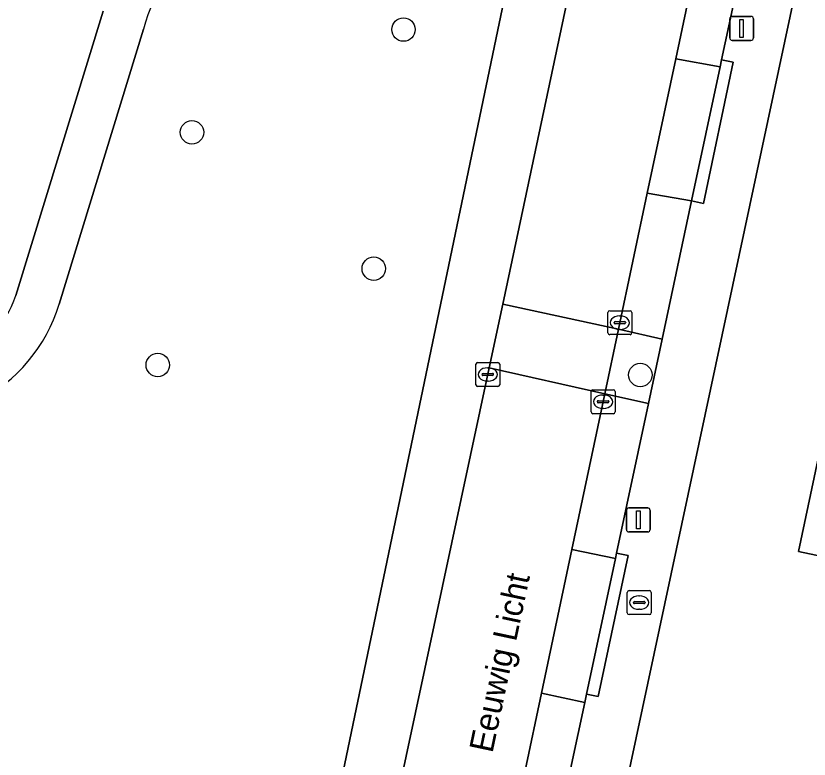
# Model space of a CAD drawing. Extents: x 160455 to 162082, y 388339 to 389736.
# Drawn here: x 161575.48 to 161608.61, y 388508.09 to 388539.14 of the extents above; entities that cross this region are included whole.
import ezdxf

# ---------------------------------------------------------------- set-up
doc = ezdxf.new("R2010")
doc.units = 0
for name, color, linetype in [('IMGEO_Boom', 7, 'Continuous'), ('IMGEO_Brandkraan', 7, 'Continuous'), ('IMGEO_Erf', 7, 'Continuous'), ('IMGEO_Groenvoorziening', 7, 'Continuous'), ('IMGEO_Kolk', 7, 'Continuous'), ('IMGEO_Lichtmast', 7, 'Continuous'), ('IMGEO_Openbare_ruimte_label', 7, 'Continuous'), ('IMGEO_Pand', 7, 'Continuous'), ('IMGEO_Parkeervlak_open', 7, 'Continuous'), ('IMGEO_Rijbaan_lokaal_open', 7, 'Continuous'), ('IMGEO_Voetpad_halfverhard', 7, 'Continuous'), ('IMGEO_Voetpad_open', 7, 'Continuous')]:
    doc.layers.add(name, color=color, linetype=linetype)

msp = doc.modelspace()

# ---------------------------------------------------------------- linework, layer by layer
at = {"layer": 'IMGEO_Boom'}
for centre in [(161591.67, 388538.565), (161582.838, 388534.273), (161590.428, 388528.579), (161581.41, 388524.554), (161601.558, 388524.139)]:
    msp.add_circle(centre, 0.489, dxfattribs=at)
at = {"layer": 'IMGEO_Brandkraan'}
for p, q in [((161601.012, 388514.205), (161601.012, 388515.057)), ((161601.087, 388515.131), (161601.939, 388515.131)), ((161602.013, 388515.057), (161602.013, 388514.205)), ((161601.314, 388514.674), (161601.712, 388514.674)), ((161601.5, 388514.911), (161601.525, 388514.911)), ((161601.271, 388514.625), (161601.271, 388514.637)), ((161601.709, 388514.588), (161601.311, 388514.588)), ((161601.523, 388514.351), (161601.498, 388514.351)), ((161601.755, 388514.637), (161601.755, 388514.625)), ((161601.939, 388514.131), (161601.087, 388514.131))]:
    msp.add_line(p, q, dxfattribs=at)
for points in [[(161601.012, 388514.205), (161601.012, 388515.057)], [(161601.087, 388515.131), (161601.939, 388515.131)], [(161602.013, 388515.057), (161602.013, 388514.205)], [(161601.939, 388514.131), (161601.087, 388514.131)]]:
    msp.add_lwpolyline(points, dxfattribs=at)
for centre, radius, start, end in [((161601.089, 388515.055), 0.0765, 91.552, 178.448), ((161601.089, 388515.055), 0.0765, 91.552, 178.448), ((161601.937, 388515.055), 0.0765, 1.552, 88.448), ((161601.937, 388515.055), 0.0765, 1.552, 88.448), ((161601.311, 388514.634), 0.0403, 85.8775, 175.7526), ((161601.716, 388514.636), 0.0386, 1.7309, 96.639), ((161601.308, 388514.624), 0.0366, 178.938, 274.7102), ((161601.712, 388514.631), 0.043, 264.8664, 352.4533), ((161601.089, 388514.207), 0.0765, 181.552, 268.448), ((161601.089, 388514.207), 0.0765, 181.552, 268.448), ((161601.937, 388514.207), 0.0765, 271.552, 358.448), ((161601.937, 388514.207), 0.0765, 271.552, 358.448)]:
    msp.add_arc(centre, radius, start, end, dxfattribs=at)
for centre, major_axis, ratio, start_param, end_param in [((161601.499, 388514.631), (-0.387, 0.002), 0.722429, 4.712389, 7.853982), ((161601.524, 388514.631), (-0.39, 0.002), 0.717154, 1.570796, 4.712389)]:
    msp.add_ellipse(centre, major_axis=major_axis, ratio=ratio, start_param=start_param, end_param=end_param, dxfattribs=at)
at = {"layer": 'IMGEO_Erf'}
for points in [[(161608.52, 388542.466), (161599.746, 388501.281), (161599.436, 388500)], [(161611.583, 388516.035), (161608.159, 388516.763), (161609.381, 388522.487)]]:
    msp.add_lwpolyline(points, dxfattribs=at)
at = {"layer": 'IMGEO_Groenvoorziening'}
for points in [[(161588.131, 388502.707), (161596.212, 388541.437)], [(161575.485, 388527.462), (161579.128, 388539.339)], [(161580.811, 388538.581), (161577.289, 388527.094)]]:
    msp.add_lwpolyline(points, dxfattribs=at)
for centre, radius, start, end in [((161587.565, 388536.844), 6.974, 125.04, 165.5801), ((161570.806, 388529.08), 4.95, 295.3772, 340.9262), ((161570.834, 388529.055), 6.747, 296.71, 343.1047)]:
    msp.add_arc(centre, radius, start, end, dxfattribs=at)
at = {"layer": 'IMGEO_Kolk'}
for p, q in [((161600.204, 388525.896), (161600.204, 388526.748)), ((161600.279, 388526.822), (161601.131, 388526.822)), ((161600.692, 388526.602), (161600.717, 388526.602)), ((161601.205, 388526.748), (161601.205, 388525.896)), ((161600.463, 388526.316), (161600.463, 388526.328)), ((161600.901, 388526.279), (161600.503, 388526.279)), ((161600.506, 388526.365), (161600.904, 388526.365)), ((161600.947, 388526.328), (161600.947, 388526.316)), ((161600.715, 388526.042), (161600.69, 388526.042)), ((161601.131, 388525.822), (161600.279, 388525.822)), ((161594.764, 388524.659), (161595.616, 388524.659)), ((161594.689, 388523.733), (161594.689, 388524.585)), ((161595.177, 388524.439), (161595.202, 388524.439)), ((161595.69, 388524.585), (161595.69, 388523.733)), ((161594.948, 388524.153), (161594.948, 388524.165)), ((161595.386, 388524.116), (161594.988, 388524.116)), ((161594.991, 388524.202), (161595.389, 388524.202)), ((161595.432, 388524.165), (161595.432, 388524.153)), ((161595.616, 388523.659), (161594.764, 388523.659)), ((161595.2, 388523.879), (161595.175, 388523.879)), ((161599.505, 388522.596), (161599.505, 388523.448)), ((161599.58, 388523.522), (161600.432, 388523.522)), ((161599.993, 388523.302), (161600.018, 388523.302)), ((161600.506, 388523.448), (161600.506, 388522.596)), ((161599.764, 388523.016), (161599.764, 388523.028)), ((161600.202, 388522.979), (161599.804, 388522.979)), ((161599.807, 388523.065), (161600.205, 388523.065)), ((161600.248, 388523.028), (161600.248, 388523.016)), ((161600.016, 388522.742), (161599.991, 388522.742)), ((161600.432, 388522.522), (161599.58, 388522.522))]:
    msp.add_line(p, q, dxfattribs=at)
for points in [[(161600.204, 388525.896), (161600.204, 388526.748)], [(161600.279, 388526.822), (161601.131, 388526.822)], [(161601.205, 388526.748), (161601.205, 388525.896)], [(161601.131, 388525.822), (161600.279, 388525.822)], [(161594.764, 388524.659), (161595.616, 388524.659)], [(161594.689, 388523.733), (161594.689, 388524.585)], [(161595.69, 388524.585), (161595.69, 388523.733)], [(161595.616, 388523.659), (161594.764, 388523.659)], [(161599.505, 388522.596), (161599.505, 388523.448)], [(161599.58, 388523.522), (161600.432, 388523.522)], [(161600.506, 388523.448), (161600.506, 388522.596)], [(161600.432, 388522.522), (161599.58, 388522.522)]]:
    msp.add_lwpolyline(points, dxfattribs=at)
for centre, radius, start, end in [((161600.281, 388526.746), 0.0765, 91.552, 178.448), ((161600.281, 388526.746), 0.0765, 91.552, 178.448), ((161601.129, 388526.746), 0.0765, 1.552, 88.448), ((161601.129, 388526.746), 0.0765, 1.552, 88.448), ((161600.503, 388526.325), 0.0403, 85.8775, 175.7526), ((161600.5, 388526.315), 0.0366, 178.938, 274.7102), ((161600.904, 388526.322), 0.043, 264.8664, 352.4533), ((161600.908, 388526.327), 0.0386, 1.7309, 96.639), ((161600.281, 388525.898), 0.0765, 181.552, 268.448), ((161600.281, 388525.898), 0.0765, 181.552, 268.448), ((161601.129, 388525.898), 0.0765, 271.552, 358.448), ((161601.129, 388525.898), 0.0765, 271.552, 358.448), ((161594.766, 388524.583), 0.0765, 91.552, 178.448), ((161594.766, 388524.583), 0.0765, 91.552, 178.448), ((161595.614, 388524.583), 0.0765, 1.552, 88.448), ((161595.614, 388524.583), 0.0765, 1.552, 88.448), ((161594.988, 388524.162), 0.0403, 85.8775, 175.7526), ((161594.985, 388524.152), 0.0366, 178.938, 274.7102), ((161595.389, 388524.159), 0.043, 264.8664, 352.4533), ((161595.393, 388524.164), 0.0386, 1.7309, 96.639), ((161594.766, 388523.735), 0.0765, 181.552, 268.448), ((161594.766, 388523.735), 0.0765, 181.552, 268.448), ((161595.614, 388523.735), 0.0765, 271.552, 358.448), ((161595.614, 388523.735), 0.0765, 271.552, 358.448), ((161599.582, 388523.446), 0.0765, 91.552, 178.448), ((161599.582, 388523.446), 0.0765, 91.552, 178.448), ((161600.43, 388523.446), 0.0765, 1.552, 88.448), ((161600.43, 388523.446), 0.0765, 1.552, 88.448), ((161599.804, 388523.025), 0.0403, 85.8775, 175.7526), ((161599.801, 388523.015), 0.0366, 178.938, 274.7102), ((161600.205, 388523.022), 0.043, 264.8664, 352.4533), ((161600.209, 388523.027), 0.0386, 1.7309, 96.639), ((161599.582, 388522.598), 0.0765, 181.552, 268.448), ((161599.582, 388522.598), 0.0765, 181.552, 268.448), ((161600.43, 388522.598), 0.0765, 271.552, 358.448), ((161600.43, 388522.598), 0.0765, 271.552, 358.448)]:
    msp.add_arc(centre, radius, start, end, dxfattribs=at)
for centre, major_axis, ratio, start_param, end_param in [((161600.691, 388526.322), (-0.387, 0.002), 0.722429, 4.712389, 7.853982), ((161600.716, 388526.322), (-0.39, 0.002), 0.717154, 1.570796, 4.712389), ((161595.176, 388524.159), (-0.387, 0.002), 0.722429, 4.712389, 7.853982), ((161595.201, 388524.159), (-0.39, 0.002), 0.717154, 1.570796, 4.712389), ((161599.992, 388523.022), (-0.387, 0.002), 0.722429, 4.712389, 7.853982), ((161600.017, 388523.022), (-0.39, 0.002), 0.717154, 1.570796, 4.712389)]:
    msp.add_ellipse(centre, major_axis=major_axis, ratio=ratio, start_param=start_param, end_param=end_param, dxfattribs=at)
at = {"layer": 'IMGEO_Lichtmast'}
for p, q in [((161605.29, 388538.214), (161605.29, 388539.014)), ((161605.29, 388539.014), (161605.29, 388538.214)), ((161605.39, 388539.114), (161606.18, 388539.114)), ((161606.18, 388539.114), (161605.39, 388539.114)), ((161606.28, 388539.014), (161606.28, 388538.214)), ((161606.28, 388538.214), (161606.28, 388539.014)), ((161606.18, 388538.114), (161605.39, 388538.114)), ((161605.39, 388538.114), (161606.18, 388538.114)), ((161600.977, 388517.684), (161600.977, 388518.484)), ((161600.977, 388518.484), (161600.977, 388517.684)), ((161601.077, 388518.584), (161601.867, 388518.584)), ((161601.867, 388518.584), (161601.077, 388518.584)), ((161601.967, 388518.484), (161601.967, 388517.684)), ((161601.967, 388517.684), (161601.967, 388518.484)), ((161601.867, 388517.584), (161601.077, 388517.584)), ((161601.077, 388517.584), (161601.867, 388517.584))]:
    msp.add_line(p, q, dxfattribs=at)
for points in [[(161605.71, 388538.989), (161605.86, 388538.989), (161605.86, 388538.239), (161605.71, 388538.239), (161605.71, 388538.989)], [(161601.397, 388518.459), (161601.547, 388518.459), (161601.547, 388517.709), (161601.397, 388517.709), (161601.397, 388518.459)]]:
    msp.add_lwpolyline(points, dxfattribs=at)
for centre, start, end in [((161605.39, 388539.014), 90, 180), ((161605.39, 388539.014), 90, 180), ((161606.18, 388539.014), 0, 90), ((161606.18, 388539.014), 360, 90), ((161605.39, 388538.214), 180, 270), ((161605.39, 388538.214), 180, 270), ((161606.18, 388538.214), 270, 0), ((161606.18, 388538.214), 270, 0), ((161601.077, 388518.484), 90, 180), ((161601.077, 388518.484), 90, 180), ((161601.867, 388518.484), 0, 90), ((161601.867, 388518.484), 360, 90), ((161601.077, 388517.684), 180, 270), ((161601.077, 388517.684), 180, 270), ((161601.867, 388517.684), 270, 0), ((161601.867, 388517.684), 270, 0)]:
    msp.add_arc(centre, 0.1, start, end, dxfattribs=at)
at = {"layer": 'IMGEO_Pand'}
msp.add_lwpolyline([(161619.622, 388520.304), (161609.381, 388522.487), (161608.159, 388516.763), (161611.583, 388516.035), (161610.626, 388511.535), (161622.264, 388508.978), (161623.355, 388513.752), (161618.385, 388514.887)], close=True, dxfattribs=at)
at = {"layer": 'IMGEO_Parkeervlak_open'}
for points in [[(161604.041, 388542.1), (161603.036, 388537.347), (161604.892, 388537.014), (161604.953, 388537.303), (161605.909, 388541.763)], [(161599.237, 388510.46), (161597.431, 388510.845), (161595.382, 388501.156), (161595.029, 388500)], [(161594.857, 388499.529), (161596.498, 388498.82), (161596.607, 388499.101), (161596.921, 388500), (161597.214, 388501.012), (161599.237, 388510.46)]]:
    msp.add_lwpolyline(points, dxfattribs=at)
for points in [[(161604.892, 388537.014), (161603.036, 388537.347), (161601.848, 388531.731), (161603.701, 388531.406)], [(161603.701, 388531.406), (161601.848, 388531.731), (161600.647, 388526.05), (161602.471, 388525.635)], [(161601.898, 388522.95), (161602.471, 388525.635), (161600.647, 388526.05), (161600.077, 388523.354)], [(161601.898, 388522.95), (161600.077, 388523.354), (161598.703, 388516.856), (161600.516, 388516.468), (161600.565, 388516.696)], [(161600.516, 388516.468), (161598.703, 388516.856), (161597.431, 388510.845), (161599.237, 388510.46), (161599.312, 388510.811)]]:
    msp.add_lwpolyline(points, close=True, dxfattribs=at)
at = {"layer": 'IMGEO_Rijbaan_lokaal_open'}
for points in [[(161599.039, 388542.269), (161595.812, 388527.098), (161600.647, 388526.05), (161601.848, 388531.731), (161603.036, 388537.347), (161604.041, 388542.1)], [(161598.703, 388516.856), (161600.077, 388523.354), (161595.246, 388524.436), (161591.002, 388504.564), (161590.446, 388502.015)], [(161595.029, 388500), (161595.382, 388501.156), (161597.431, 388510.845), (161598.703, 388516.856)]]:
    msp.add_lwpolyline(points, dxfattribs=at)
msp.add_lwpolyline([(161595.812, 388527.098), (161595.246, 388524.436), (161600.077, 388523.354), (161600.647, 388526.05)], close=True, dxfattribs=at)
at = {"layer": 'IMGEO_Voetpad_halfverhard'}
for points in [[(161579.128, 388539.339), (161575.485, 388527.462)], [(161577.289, 388527.094), (161580.811, 388538.581)]]:
    msp.add_lwpolyline(points, dxfattribs=at)
for centre, radius, start, end in [((161587.565, 388536.844), 6.974, 125.04, 165.5801), ((161570.806, 388529.08), 4.95, 295.3772, 340.9262), ((161570.834, 388529.055), 6.747, 296.71, 343.1047)]:
    msp.add_arc(centre, radius, start, end, dxfattribs=at)
at = {"layer": 'IMGEO_Voetpad_open'}
for points in [[(161596.534, 388543.166), (161596.212, 388541.437), (161588.131, 388502.707)], [(161590.446, 388502.015), (161591.002, 388504.564), (161595.246, 388524.436), (161595.812, 388527.098), (161599.039, 388542.269)], [(161599.436, 388500), (161599.746, 388501.281), (161608.52, 388542.466)], [(161605.909, 388541.763), (161604.953, 388537.303), (161605.442, 388537.2), (161604.19, 388531.303), (161603.701, 388531.406), (161602.471, 388525.635), (161601.898, 388522.95), (161600.565, 388516.696), (161601.054, 388516.592), (161599.801, 388510.707), (161599.312, 388510.811), (161599.237, 388510.46), (161597.214, 388501.012), (161596.921, 388500), (161596.607, 388499.101), (161597.083, 388498.947)]]:
    msp.add_lwpolyline(points, dxfattribs=at)
for points in [[(161605.442, 388537.2), (161604.953, 388537.303), (161604.892, 388537.014), (161603.701, 388531.406), (161604.19, 388531.303)], [(161601.054, 388516.592), (161600.565, 388516.696), (161600.516, 388516.468), (161599.312, 388510.811), (161599.801, 388510.707)]]:
    msp.add_lwpolyline(points, close=True, dxfattribs=at)

# ---------------------------------------------------------------- texts
at = {"layer": 'IMGEO_Openbare_ruimte_label'}
msp.add_text('Eeuwig Licht', height=1, rotation=78.0494, dxfattribs=at).set_placement((161595.383, 388508.316))

doc.saveas('drawing.dxf')
